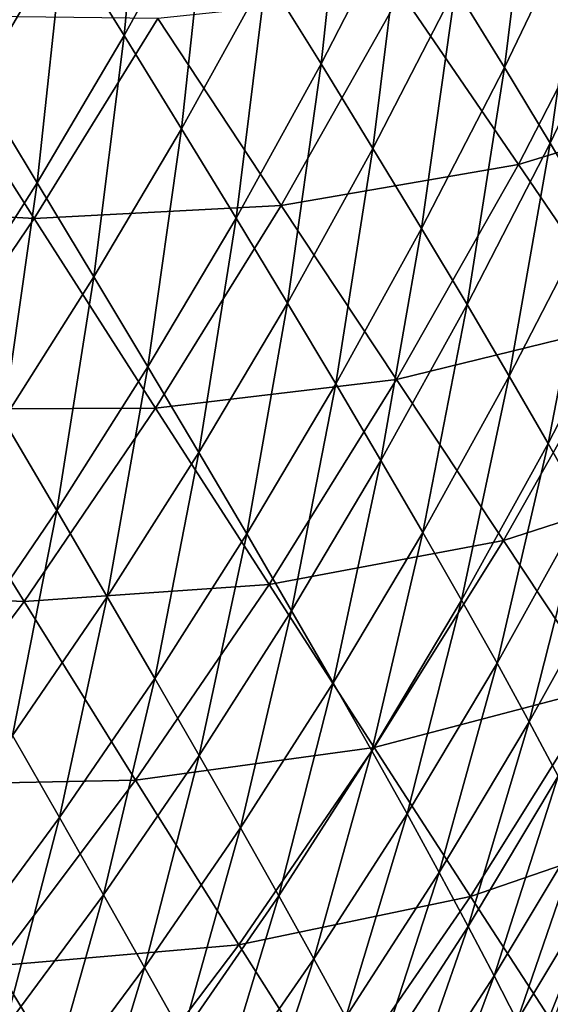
# Model space of a CAD drawing. Header units: millimetres. Extents: x -300 to 300, y -500 to 500.
# Tile 301 of 656: x 206 to 226, y -395 to -358. Entities that reach past the tile are written whole.
import ezdxf

# ---------------------------------------------------------------- set-up
doc = ezdxf.new("R2010")
doc.units = ezdxf.units.MM
doc.header["$LTSCALE"] = 81.481481
for name, color, linetype in [('19', 7, 'CONTINUOUS'), ('21', 7, 'CONTINUOUS'), ('26', 7, 'CONTINUOUS')]:
    doc.layers.add(name, color=color, linetype=linetype)

msp = doc.modelspace()

# ---------------------------------------------------------------- linework, layer by layer
at = {"layer": '19', "color": 7, "linetype": 'CONTINUOUS'}
for points in [[(225.24, -363.297, 40.712), (229.639, -354.758, 40.528), (220.799, -356.789, 44.09), (225.24, -363.297, 40.712)], [(225.24, -363.297, 40.712), (233.796, -360.688, 36.937), (229.639, -354.758, 40.528), (225.24, -363.297, 40.712)], [(216.248, -364.848, 44.283), (220.799, -356.789, 44.09), (211.561, -357.753, 47.451), (216.248, -364.848, 44.283)], [(216.248, -364.848, 44.283), (225.24, -363.297, 40.712), (220.799, -356.789, 44.09), (216.248, -364.848, 44.283)], [(197.171, -364.774, 50.813), (206.874, -365.34, 47.65), (201.978, -357.65, 50.611), (197.171, -364.774, 50.813)], [(206.874, -365.34, 47.65), (211.561, -357.753, 47.451), (201.978, -357.65, 50.611), (206.874, -365.34, 47.65)], [(206.874, -365.34, 47.65), (216.248, -364.848, 44.283), (211.561, -357.753, 47.451), (206.874, -365.34, 47.65)], [(229.346, -369.318, 37.11), (233.796, -360.688, 36.937), (225.24, -363.297, 40.712), (229.346, -369.318, 37.11)], [(220.623, -371.454, 40.896), (225.24, -363.297, 40.712), (216.248, -364.848, 44.283), (220.623, -371.454, 40.896)], [(220.623, -371.454, 40.896), (229.346, -369.318, 37.11), (225.24, -363.297, 40.712), (220.623, -371.454, 40.896)], [(201.97, -372.574, 47.849), (206.874, -365.34, 47.65), (197.171, -364.774, 50.813), (201.97, -372.574, 47.849)], [(211.479, -372.54, 44.476), (216.248, -364.848, 44.283), (206.874, -365.34, 47.65), (211.479, -372.54, 44.476)], [(211.479, -372.54, 44.476), (220.623, -371.454, 40.896), (216.248, -364.848, 44.283), (211.479, -372.54, 44.476)], [(201.97, -372.574, 47.849), (211.479, -372.54, 44.476), (206.874, -365.34, 47.65), (201.97, -372.574, 47.849)], [(224.671, -377.558, 37.283), (229.346, -369.318, 37.11), (220.623, -371.454, 40.896), (224.671, -377.558, 37.283)], [(224.671, -377.558, 37.283), (233.101, -374.839, 33.277), (229.346, -369.318, 37.11), (224.671, -377.558, 37.283)], [(215.782, -379.236, 41.081), (220.623, -371.454, 40.896), (211.479, -372.54, 44.476), (215.782, -379.236, 41.081)], [(215.782, -379.236, 41.081), (224.671, -377.558, 37.283), (220.623, -371.454, 40.896), (215.782, -379.236, 41.081)], [(196.848, -379.459, 48.046), (206.489, -379.87, 44.668), (201.97, -372.574, 47.849), (196.848, -379.459, 48.046)], [(206.489, -379.87, 44.668), (211.479, -372.54, 44.476), (201.97, -372.574, 47.849), (206.489, -379.87, 44.668)], [(206.489, -379.87, 44.668), (215.782, -379.236, 41.081), (211.479, -372.54, 44.476), (206.489, -379.87, 44.668)], [(228.379, -383.146, 33.437), (233.101, -374.839, 33.277), (224.671, -377.558, 37.283), (228.379, -383.146, 33.437)], [(219.768, -385.415, 37.457), (224.671, -377.558, 37.283), (215.782, -379.236, 41.081), (219.768, -385.415, 37.457)], [(219.768, -385.415, 37.457), (228.379, -383.146, 33.437), (224.671, -377.558, 37.283), (219.768, -385.415, 37.457)], [(201.274, -386.845, 44.859), (206.489, -379.87, 44.668), (196.848, -379.459, 48.046), (201.274, -386.845, 44.859)], [(210.714, -386.649, 41.264), (215.782, -379.236, 41.081), (206.489, -379.87, 44.668), (210.714, -386.649, 41.264)], [(210.714, -386.649, 41.264), (219.768, -385.415, 37.457), (215.782, -379.236, 41.081), (210.714, -386.649, 41.264)], [(201.274, -386.845, 44.859), (210.714, -386.649, 41.264), (206.489, -379.87, 44.668), (201.274, -386.845, 44.859)], [(223.425, -391.062, 33.597), (228.379, -383.146, 33.437), (219.768, -385.415, 37.457), (223.425, -391.062, 33.597)], [(223.425, -391.062, 33.597), (231.735, -388.204, 29.351), (228.379, -383.146, 33.437), (223.425, -391.062, 33.597)], [(214.633, -392.895, 37.63), (219.768, -385.415, 37.457), (210.714, -386.649, 41.264), (214.633, -392.895, 37.63)], [(214.633, -392.895, 37.63), (223.425, -391.062, 33.597), (219.768, -385.415, 37.457), (214.633, -392.895, 37.63)], [(205.416, -393.698, 41.447), (210.714, -386.649, 41.264), (201.274, -386.845, 44.859), (205.416, -393.698, 41.447)], [(205.416, -393.698, 41.447), (214.633, -392.895, 37.63), (210.714, -386.649, 41.264), (205.416, -393.698, 41.447)], [(226.74, -396.165, 29.495), (231.735, -388.204, 29.351), (223.425, -391.062, 33.597), (226.74, -396.165, 29.495)], [(218.234, -398.595, 33.757), (223.425, -391.062, 33.597), (214.633, -392.895, 37.63), (218.234, -398.595, 33.757)], [(218.234, -398.595, 33.757), (226.74, -396.165, 29.495), (223.425, -391.062, 33.597), (218.234, -398.595, 33.757)], [(209.263, -400.005, 37.802), (214.633, -392.895, 37.63), (205.416, -393.698, 41.447), (209.263, -400.005, 37.802)], [(209.263, -400.005, 37.802), (218.234, -398.595, 33.757), (214.633, -392.895, 37.63), (209.263, -400.005, 37.802)], [(199.885, -400.39, 41.629), (209.263, -400.005, 37.802), (205.416, -393.698, 41.447), (199.885, -400.39, 41.629)]]:
    msp.add_3dface(points, dxfattribs=at)
at = {"layer": '21', "color": 7, "linetype": 'CONTINUOUS'}
for points in [[(207.991, -354.697, 33.12), (211.154, -348.947, 33), (210.281, -358.399, 31.548), (207.991, -354.697, 33.12)], [(210.281, -358.399, 31.548), (211.154, -348.947, 33), (213.468, -352.611, 31.433), (210.281, -358.399, 31.548)], [(215.67, -356.124, 29.823), (218.766, -350.099, 29.714), (217.757, -359.483, 28.172), (215.67, -356.124, 29.823)], [(217.757, -359.483, 28.172), (218.766, -350.099, 29.714), (220.871, -353.426, 28.07), (217.757, -359.483, 28.172)], [(222.854, -356.6, 26.386), (225.871, -350.304, 26.293), (224.714, -359.62, 24.666), (222.854, -356.6, 26.386)], [(224.714, -359.62, 24.666), (225.871, -350.304, 26.293), (227.743, -353.297, 24.582), (224.714, -359.62, 24.666)], [(204.717, -360.252, 33.242), (205.593, -350.843, 34.647), (207.991, -354.697, 33.12), (204.717, -360.252, 33.242)], [(210.281, -358.399, 31.548), (213.468, -352.611, 31.433), (212.462, -361.945, 29.933), (210.281, -358.399, 31.548)], [(212.462, -361.945, 29.933), (213.468, -352.611, 31.433), (215.67, -356.124, 29.823), (212.462, -361.945, 29.933)], [(224.714, -359.62, 24.666), (227.743, -353.297, 24.582), (226.449, -362.483, 22.913), (224.714, -359.62, 24.666)], [(226.449, -362.483, 22.913), (227.743, -353.297, 24.582), (229.487, -356.139, 22.838), (226.449, -362.483, 22.913)], [(217.757, -359.483, 28.172), (220.871, -353.426, 28.07), (219.725, -362.685, 26.481), (217.757, -359.483, 28.172)], [(219.725, -362.685, 26.481), (220.871, -353.426, 28.07), (222.854, -356.6, 26.386), (219.725, -362.685, 26.481)], [(204.717, -360.252, 33.242), (207.991, -354.697, 33.12), (206.982, -363.988, 31.665), (204.717, -360.252, 33.242)], [(206.982, -363.988, 31.665), (207.991, -354.697, 33.12), (210.281, -358.399, 31.548), (206.982, -363.988, 31.665)], [(212.462, -361.945, 29.933), (215.67, -356.124, 29.823), (214.529, -365.333, 28.275), (212.462, -361.945, 29.933)], [(214.529, -365.333, 28.275), (215.67, -356.124, 29.823), (217.757, -359.483, 28.172), (214.529, -365.333, 28.275)], [(226.449, -362.483, 22.913), (229.487, -356.139, 22.838), (228.058, -365.189, 21.131), (226.449, -362.483, 22.913)], [(219.725, -362.685, 26.481), (222.854, -356.6, 26.386), (221.572, -365.728, 24.752), (219.725, -362.685, 26.481)], [(221.572, -365.728, 24.752), (222.854, -356.6, 26.386), (224.714, -359.62, 24.666), (221.572, -365.728, 24.752)], [(206.982, -363.988, 31.665), (210.281, -358.399, 31.548), (209.14, -367.565, 30.044), (206.982, -363.988, 31.665)], [(209.14, -367.565, 30.044), (210.281, -358.399, 31.548), (212.462, -361.945, 29.933), (209.14, -367.565, 30.044)], [(214.529, -365.333, 28.275), (217.757, -359.483, 28.172), (216.481, -368.56, 26.577), (214.529, -365.333, 28.275)], [(216.481, -368.56, 26.577), (217.757, -359.483, 28.172), (219.725, -362.685, 26.481), (216.481, -368.56, 26.577)], [(221.572, -365.728, 24.752), (224.714, -359.62, 24.666), (223.295, -368.61, 22.99), (221.572, -365.728, 24.752)], [(223.295, -368.61, 22.99), (224.714, -359.62, 24.666), (226.449, -362.483, 22.913), (223.295, -368.61, 22.99)], [(203.569, -369.381, 31.783), (204.717, -360.252, 33.242), (206.982, -363.988, 31.665), (203.569, -369.381, 31.783)], [(209.14, -367.565, 30.044), (212.462, -361.945, 29.933), (211.187, -370.979, 28.381), (209.14, -367.565, 30.044)], [(211.187, -370.979, 28.381), (212.462, -361.945, 29.933), (214.529, -365.333, 28.275), (211.187, -370.979, 28.381)], [(216.481, -368.56, 26.577), (219.725, -362.685, 26.481), (218.314, -371.624, 24.841), (216.481, -368.56, 26.577)], [(218.314, -371.624, 24.841), (219.725, -362.685, 26.481), (221.572, -365.728, 24.752), (218.314, -371.624, 24.841)], [(223.295, -368.61, 22.99), (226.449, -362.483, 22.913), (224.896, -371.331, 21.198), (223.295, -368.61, 22.99)], [(224.896, -371.331, 21.198), (226.449, -362.483, 22.913), (228.058, -365.189, 21.131), (224.896, -371.331, 21.198)], [(203.569, -369.381, 31.783), (206.982, -363.988, 31.665), (205.703, -372.985, 30.157), (203.569, -369.381, 31.783)], [(205.703, -372.985, 30.157), (206.982, -363.988, 31.665), (209.14, -367.565, 30.044), (205.703, -372.985, 30.157)], [(224.896, -371.331, 21.198), (228.058, -365.189, 21.131), (226.371, -373.888, 19.379), (224.896, -371.331, 21.198)], [(226.371, -373.888, 19.379), (228.058, -365.189, 21.131), (229.539, -367.737, 19.322), (226.371, -373.888, 19.379)], [(211.187, -370.979, 28.381), (214.529, -365.333, 28.275), (213.121, -374.229, 26.676), (211.187, -370.979, 28.381)], [(213.121, -374.229, 26.676), (214.529, -365.333, 28.275), (216.481, -368.56, 26.577), (213.121, -374.229, 26.676)], [(218.314, -371.624, 24.841), (221.572, -365.728, 24.752), (220.026, -374.523, 23.07), (218.314, -371.624, 24.841)], [(220.026, -374.523, 23.07), (221.572, -365.728, 24.752), (223.295, -368.61, 22.99), (220.026, -374.523, 23.07)], [(205.703, -372.985, 30.157), (209.14, -367.565, 30.044), (207.729, -376.424, 28.488), (205.703, -372.985, 30.157)], [(207.729, -376.424, 28.488), (209.14, -367.565, 30.044), (211.187, -370.979, 28.381), (207.729, -376.424, 28.488)], [(226.371, -373.888, 19.379), (229.539, -367.737, 19.322), (227.721, -376.282, 17.536), (226.371, -373.888, 19.379)], [(213.121, -374.229, 26.676), (216.481, -368.56, 26.577), (214.938, -377.311, 24.932), (213.121, -374.229, 26.676)], [(214.938, -377.311, 24.932), (216.481, -368.56, 26.577), (218.314, -371.624, 24.841), (214.938, -377.311, 24.932)], [(220.026, -374.523, 23.07), (223.295, -368.61, 22.99), (221.616, -377.255, 21.268), (220.026, -374.523, 23.07)], [(221.616, -377.255, 21.268), (223.295, -368.61, 22.99), (224.896, -371.331, 21.198), (221.616, -377.255, 21.268)], [(207.729, -376.424, 28.488), (211.187, -370.979, 28.381), (209.644, -379.694, 26.776), (207.729, -376.424, 28.488)], [(209.644, -379.694, 26.776), (211.187, -370.979, 28.381), (213.121, -374.229, 26.676), (209.644, -379.694, 26.776)], [(214.938, -377.311, 24.932), (218.314, -371.624, 24.841), (216.638, -380.224, 23.153), (214.938, -377.311, 24.932)], [(216.638, -380.224, 23.153), (218.314, -371.624, 24.841), (220.026, -374.523, 23.07), (216.638, -380.224, 23.153)], [(221.616, -377.255, 21.268), (224.896, -371.331, 21.198), (223.085, -379.82, 19.439), (221.616, -377.255, 21.268)], [(223.085, -379.82, 19.439), (224.896, -371.331, 21.198), (226.371, -373.888, 19.379), (223.085, -379.82, 19.439)], [(204.153, -381.67, 28.596), (205.703, -372.985, 30.157), (207.729, -376.424, 28.488), (204.153, -381.67, 28.596)], [(223.085, -379.82, 19.439), (226.371, -373.888, 19.379), (224.43, -382.216, 17.586), (223.085, -379.82, 19.439)], [(224.43, -382.216, 17.586), (226.371, -373.888, 19.379), (227.721, -376.282, 17.536), (224.43, -382.216, 17.586)], [(209.644, -379.694, 26.776), (213.121, -374.229, 26.676), (211.445, -382.791, 25.025), (209.644, -379.694, 26.776)], [(211.445, -382.791, 25.025), (213.121, -374.229, 26.676), (214.938, -377.311, 24.932), (211.445, -382.791, 25.025)], [(216.638, -380.224, 23.153), (220.026, -374.523, 23.07), (218.218, -382.965, 21.342), (216.638, -380.224, 23.153)], [(218.218, -382.965, 21.342), (220.026, -374.523, 23.07), (221.616, -377.255, 21.268), (218.218, -382.965, 21.342)], [(204.153, -381.67, 28.596), (207.729, -376.424, 28.488), (206.047, -384.958, 26.879), (204.153, -381.67, 28.596)], [(206.047, -384.958, 26.879), (207.729, -376.424, 28.488), (209.644, -379.694, 26.776), (206.047, -384.958, 26.879)], [(224.43, -382.216, 17.586), (227.721, -376.282, 17.536), (225.651, -384.442, 15.712), (224.43, -382.216, 17.586)], [(225.651, -384.442, 15.712), (227.721, -376.282, 17.536), (228.945, -378.509, 15.674), (225.651, -384.442, 15.712)], [(218.218, -382.965, 21.342), (221.616, -377.255, 21.268), (219.679, -385.535, 19.503), (218.218, -382.965, 21.342)], [(219.679, -385.535, 19.503), (221.616, -377.255, 21.268), (223.085, -379.82, 19.439), (219.679, -385.535, 19.503)], [(211.445, -382.791, 25.025), (214.938, -377.311, 24.932), (213.13, -385.715, 23.238), (211.445, -382.791, 25.025)], [(213.13, -385.715, 23.238), (214.938, -377.311, 24.932), (216.638, -380.224, 23.153), (213.13, -385.715, 23.238)], [(225.651, -384.442, 15.712), (228.945, -378.509, 15.674), (226.752, -386.498, 13.822), (225.651, -384.442, 15.712)], [(206.047, -384.958, 26.879), (209.644, -379.694, 26.776), (207.831, -388.069, 25.121), (206.047, -384.958, 26.879)], [(207.831, -388.069, 25.121), (209.644, -379.694, 26.776), (211.445, -382.791, 25.025), (207.831, -388.069, 25.121)], [(219.679, -385.535, 19.503), (223.085, -379.82, 19.439), (221.018, -387.931, 17.64), (219.679, -385.535, 19.503)], [(221.018, -387.931, 17.64), (223.085, -379.82, 19.439), (224.43, -382.216, 17.586), (221.018, -387.931, 17.64)], [(213.13, -385.715, 23.238), (216.638, -380.224, 23.153), (214.699, -388.464, 21.419), (213.13, -385.715, 23.238)], [(214.699, -388.464, 21.419), (216.638, -380.224, 23.153), (218.218, -382.965, 21.342), (214.699, -388.464, 21.419)], [(221.018, -387.931, 17.64), (224.43, -382.216, 17.586), (222.237, -390.152, 15.755), (221.018, -387.931, 17.64)], [(222.237, -390.152, 15.755), (224.43, -382.216, 17.586), (225.651, -384.442, 15.712), (222.237, -390.152, 15.755)], [(207.831, -388.069, 25.121), (211.445, -382.791, 25.025), (209.501, -391.002, 23.327), (207.831, -388.069, 25.121)], [(209.501, -391.002, 23.327), (211.445, -382.791, 25.025), (213.13, -385.715, 23.238), (209.501, -391.002, 23.327)], [(214.699, -388.464, 21.419), (218.218, -382.965, 21.342), (216.151, -391.036, 19.572), (214.699, -388.464, 21.419)], [(216.151, -391.036, 19.572), (218.218, -382.965, 21.342), (219.679, -385.535, 19.503), (216.151, -391.036, 19.572)], [(222.237, -390.152, 15.755), (225.651, -384.442, 15.712), (223.336, -392.2, 13.854), (222.237, -390.152, 15.755)], [(223.336, -392.2, 13.854), (225.651, -384.442, 15.712), (226.752, -386.498, 13.822), (223.336, -392.2, 13.854)], [(204.095, -393.145, 25.219), (206.047, -384.958, 26.879), (207.831, -388.069, 25.121), (204.095, -393.145, 25.219)], [(209.501, -391.002, 23.327), (213.13, -385.715, 23.238), (211.058, -393.755, 21.5), (209.501, -391.002, 23.327)], [(211.058, -393.755, 21.5), (213.13, -385.715, 23.238), (214.699, -388.464, 21.419), (211.058, -393.755, 21.5)], [(216.151, -391.036, 19.572), (219.679, -385.535, 19.503), (217.485, -393.43, 17.699), (216.151, -391.036, 19.572)], [(217.485, -393.43, 17.699), (219.679, -385.535, 19.503), (221.018, -387.931, 17.64), (217.485, -393.43, 17.699)], [(223.336, -392.2, 13.854), (226.752, -386.498, 13.822), (224.32, -394.075, 11.939), (223.336, -392.2, 13.854)], [(224.32, -394.075, 11.939), (226.752, -386.498, 13.822), (227.734, -388.387, 11.917), (224.32, -394.075, 11.939)], [(204.095, -393.145, 25.219), (207.831, -388.069, 25.121), (205.749, -396.085, 23.419), (204.095, -393.145, 25.219)], [(205.749, -396.085, 23.419), (207.831, -388.069, 25.121), (209.501, -391.002, 23.327), (205.749, -396.085, 23.419)], [(217.485, -393.43, 17.699), (221.018, -387.931, 17.64), (218.699, -395.644, 15.805), (217.485, -393.43, 17.699)], [(218.699, -395.644, 15.805), (221.018, -387.931, 17.64), (222.237, -390.152, 15.755), (218.699, -395.644, 15.805)], [(211.058, -393.755, 21.5), (214.699, -388.464, 21.419), (212.501, -396.327, 19.644), (211.058, -393.755, 21.5)], [(212.501, -396.327, 19.644), (214.699, -388.464, 21.419), (216.151, -391.036, 19.572), (212.501, -396.327, 19.644)], [(224.32, -394.075, 11.939), (227.734, -388.387, 11.917), (225.192, -395.78, 10.011), (224.32, -394.075, 11.939)], [(225.192, -395.78, 10.011), (227.734, -388.387, 11.917), (228.603, -390.111, 10.001), (225.192, -395.78, 10.011)], [(218.699, -395.644, 15.805), (222.237, -390.152, 15.755), (219.798, -397.681, 13.894), (218.699, -395.644, 15.805)], [(219.798, -397.681, 13.894), (222.237, -390.152, 15.755), (223.336, -392.2, 13.854), (219.798, -397.681, 13.894)], [(225.192, -395.78, 10.011), (228.603, -390.111, 10.001), (225.886, -396.974, 8.411), (225.192, -395.78, 10.011)], [(225.886, -396.974, 8.411), (228.603, -390.111, 10.001), (226.514, -395.953, 8.416), (225.886, -396.974, 8.411)], [(205.749, -396.085, 23.419), (209.501, -391.002, 23.327), (207.293, -398.841, 21.585), (205.749, -396.085, 23.419)], [(207.293, -398.841, 21.585), (209.501, -391.002, 23.327), (211.058, -393.755, 21.5), (207.293, -398.841, 21.585)], [(212.501, -396.327, 19.644), (216.151, -391.036, 19.572), (213.827, -398.716, 17.763), (212.501, -396.327, 19.644)], [(213.827, -398.716, 17.763), (216.151, -391.036, 19.572), (217.485, -393.43, 17.699), (213.827, -398.716, 17.763)], [(219.798, -397.681, 13.894), (223.336, -392.2, 13.854), (220.782, -399.54, 11.968), (219.798, -397.681, 13.894)], [(220.782, -399.54, 11.968), (223.336, -392.2, 13.854), (224.32, -394.075, 11.939), (220.782, -399.54, 11.968)], [(213.827, -398.716, 17.763), (217.485, -393.43, 17.699), (215.037, -400.922, 15.861), (213.827, -398.716, 17.763)], [(215.037, -400.922, 15.861), (217.485, -393.43, 17.699), (218.699, -395.644, 15.805), (215.037, -400.922, 15.861)], [(207.293, -398.841, 21.585), (211.058, -393.755, 21.5), (208.725, -401.411, 19.721), (207.293, -398.841, 21.585)], [(208.725, -401.411, 19.721), (211.058, -393.755, 21.5), (212.501, -396.327, 19.644), (208.725, -401.411, 19.721)], [(220.782, -399.54, 11.968), (224.32, -394.075, 11.939), (221.658, -401.225, 10.031), (220.782, -399.54, 11.968)], [(221.658, -401.225, 10.031), (224.32, -394.075, 11.939), (225.192, -395.78, 10.011), (221.658, -401.225, 10.031)]]:
    msp.add_3dface(points, dxfattribs=at)
at = {"layer": '26', "color": 7, "linetype": 'CONTINUOUS'}
for points in [[(227.752, -393.9, 8.429), (228.803, -393.806, 7.328), (224.825, -400.254, 7.3), (227.752, -393.9, 8.429)], [(228.803, -393.806, 7.328), (225.61, -400.77, 6.258), (224.825, -400.254, 7.3), (228.803, -393.806, 7.328)], [(227.136, -394.928, 8.422), (227.752, -393.9, 8.429), (224.825, -400.254, 7.3), (227.136, -394.928, 8.422)], [(229.604, -394.292, 6.278), (225.61, -400.77, 6.258), (228.803, -393.806, 7.328), (229.604, -394.292, 6.278)], [(229.604, -394.292, 6.278), (226.455, -401.325, 5.282), (225.61, -400.77, 6.258), (229.604, -394.292, 6.278)], [(226.514, -395.953, 8.416), (227.136, -394.928, 8.422), (224.825, -400.254, 7.3), (226.514, -395.953, 8.416)]]:
    msp.add_3dface(points, dxfattribs=at)

doc.saveas('drawing.dxf')
